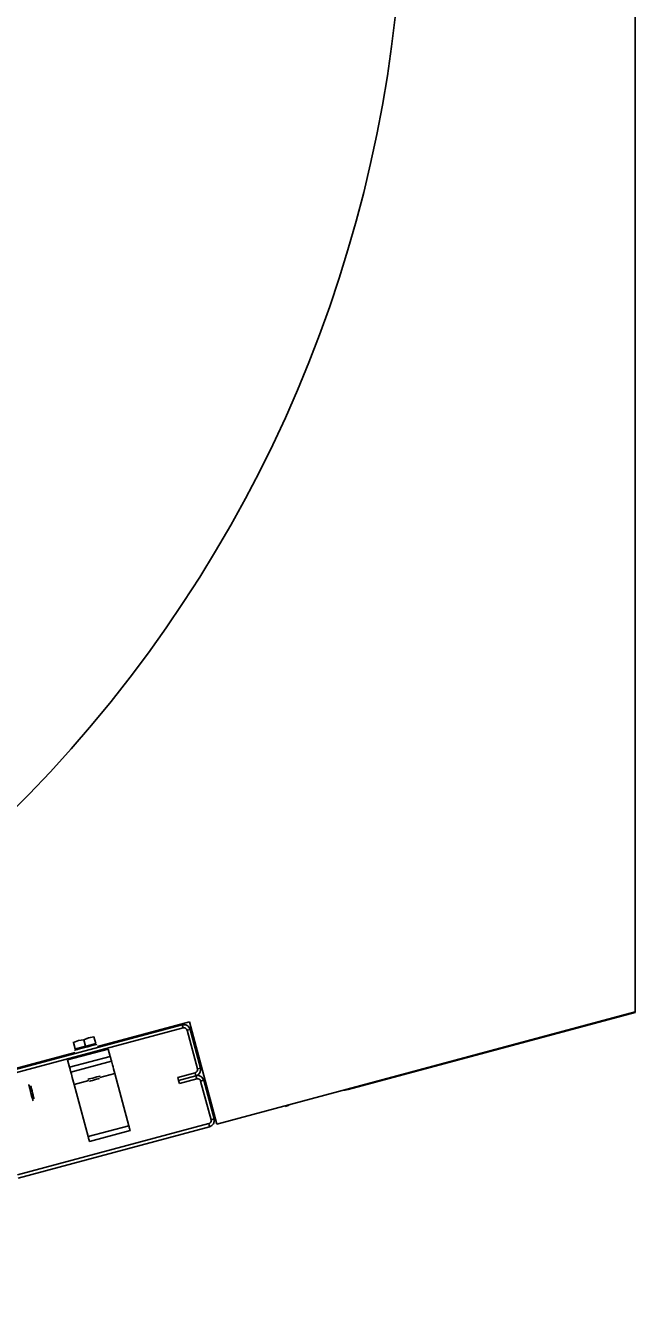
# Model space of a CAD drawing. Extents: x -264205 to -263659, y -1242401 to -1241986.
# Drawn here: x -263794.654 to -263794.379, y -1242186.374 to -1242185.795 of the extents above; entities that cross this region are included whole.
import ezdxf

# ---------------------------------------------------------------- set-up
doc = ezdxf.new("R2010")
doc.units = 0
doc.layers.add('SITUACIA_DSP_2D', color=7, linetype='Continuous')

msp = doc.modelspace()

# ---------------------------------------------------------------- linework, layer by layer
at = {"layer": 'SITUACIA_DSP_2D'}
for p, q in [((-263794.3789, -1242186.23889), (-263794.3789, -1242185.72474)), ((-263794.3789, -1242186.23889), (-263794.56757, -1242186.28945)), ((-263794.50829, -1242186.27383), (-263794.3789, -1242186.23916)), ((-263794.3789, -1242186.23916), (-263794.3789, -1242186.23889)), ((-263794.58308, -1242186.24469), (-263794.66933, -1242186.26781)), ((-263794.58271, -1242186.24607), (-263794.66897, -1242186.26918)), ((-263794.57991, -1242186.24338), (-263794.62128, -1242186.25447)), ((-263794.58271, -1242186.24607), (-263794.58308, -1242186.24469)), ((-263794.57959, -1242186.24671), (-263794.58096, -1242186.24708)), ((-263794.57629, -1242186.26451), (-263794.58096, -1242186.24708)), ((-263794.56757, -1242186.28945), (-263794.57991, -1242186.24338)), ((-263794.57492, -1242186.26414), (-263794.57959, -1242186.24671)), ((-263794.6321, -1242186.25261), (-263794.63216, -1242186.25238)), ((-263794.63216, -1242186.25238), (-263794.63216, -1242186.2524)), ((-263794.62984, -1242186.25175), (-263794.6321, -1242186.25261)), ((-263794.6321, -1242186.25261), (-263794.6299, -1242186.25177)), ((-263794.63131, -1242186.25555), (-263794.6321, -1242186.25261)), ((-263794.62672, -1242186.25432), (-263794.63131, -1242186.25555)), ((-263794.6299, -1242186.25177), (-263794.62751, -1242186.25138)), ((-263794.62751, -1242186.25138), (-263794.62984, -1242186.25175)), ((-263794.62525, -1242186.25052), (-263794.62751, -1242186.25138)), ((-263794.62751, -1242186.25138), (-263794.62531, -1242186.25054)), ((-263794.62672, -1242186.25432), (-263794.62751, -1242186.25138)), ((-263794.62213, -1242186.25309), (-263794.62672, -1242186.25432)), ((-263794.62563, -1242186.25452), (-263794.62438, -1242186.25419)), ((-263794.62531, -1242186.25054), (-263794.62292, -1242186.25015)), ((-263794.62292, -1242186.25015), (-263794.62525, -1242186.25052)), ((-263794.62438, -1242186.25419), (-263794.62328, -1242186.25389)), ((-263794.62328, -1242186.25389), (-263794.62241, -1242186.25366)), ((-263794.62292, -1242186.25015), (-263794.62298, -1242186.24992)), ((-263794.62298, -1242186.24992), (-263794.62298, -1242186.24994)), ((-263794.62213, -1242186.25309), (-263794.62292, -1242186.25015)), ((-263794.62241, -1242186.25366), (-263794.62183, -1242186.2535)), ((-263794.62183, -1242186.2535), (-263794.62156, -1242186.25343)), ((-263794.62156, -1242186.25343), (-263794.62155, -1242186.25343)), ((-263794.63137, -1242186.25717), (-263795.06633, -1242186.37372)), ((-263794.6348, -1242186.26052), (-263794.61644, -1242186.2556)), ((-263794.61556, -1242186.25891), (-263794.63391, -1242186.26382)), ((-263794.63165, -1242186.25614), (-263794.63155, -1242186.25611)), ((-263794.63155, -1242186.25611), (-263794.63113, -1242186.256)), ((-263794.63113, -1242186.256), (-263794.63041, -1242186.2558)), ((-263794.63041, -1242186.2558), (-263794.62942, -1242186.25554)), ((-263794.62942, -1242186.25554), (-263794.62824, -1242186.25522)), ((-263794.62824, -1242186.25522), (-263794.62695, -1242186.25488)), ((-263794.62695, -1242186.25488), (-263794.62563, -1242186.25452)), ((-263794.61644, -1242186.2556), (-263794.61556, -1242186.25891)), ((-263794.61544, -1242186.25934), (-263794.61556, -1242186.25891)), ((-263794.61533, -1242186.25975), (-263794.61544, -1242186.25934)), ((-263794.61523, -1242186.26013), (-263794.61533, -1242186.25975)), ((-263794.61514, -1242186.26046), (-263794.61523, -1242186.26013)), ((-263794.6348, -1242186.26052), (-263794.63391, -1242186.26382)), ((-263794.63391, -1242186.26382), (-263794.6338, -1242186.26425)), ((-263794.6338, -1242186.26425), (-263794.63368, -1242186.26467)), ((-263794.63368, -1242186.26467), (-263794.63358, -1242186.26505)), ((-263794.63358, -1242186.26505), (-263794.63349, -1242186.26538)), ((-263794.63349, -1242186.26538), (-263794.63342, -1242186.26565)), ((-263794.63342, -1242186.26565), (-263794.63336, -1242186.26586)), ((-263794.63336, -1242186.26586), (-263794.63333, -1242186.26598)), ((-263794.63333, -1242186.26598), (-263794.63332, -1242186.26603)), ((-263794.61497, -1242186.26111), (-263794.63332, -1242186.26603)), ((-263794.63329, -1242186.26613), (-263794.63332, -1242186.26603)), ((-263794.61507, -1242186.26074), (-263794.61514, -1242186.26046)), ((-263794.61501, -1242186.26094), (-263794.61507, -1242186.26074)), ((-263794.61498, -1242186.26107), (-263794.61501, -1242186.26094)), ((-263794.61497, -1242186.26111), (-263794.61498, -1242186.26107)), ((-263794.61497, -1242186.26111), (-263794.61494, -1242186.26121)), ((-263794.61494, -1242186.26121), (-263794.61486, -1242186.26153)), ((-263794.61486, -1242186.26153), (-263794.61472, -1242186.26204)), ((-263794.61472, -1242186.26204), (-263794.61454, -1242186.26272)), ((-263794.61454, -1242186.26272), (-263794.61431, -1242186.26356)), ((-263794.61431, -1242186.26356), (-263794.61406, -1242186.26451)), ((-263794.61406, -1242186.26451), (-263794.61378, -1242186.26554)), ((-263794.61378, -1242186.26554), (-263794.61349, -1242186.26661)), ((-263794.57629, -1242186.26451), (-263794.57492, -1242186.26414)), ((-263794.6523, -1242186.27175), (-263794.65233, -1242186.27161)), ((-263794.65217, -1242186.2722), (-263794.6523, -1242186.27175)), ((-263794.63321, -1242186.26644), (-263794.63329, -1242186.26613)), ((-263794.63307, -1242186.26695), (-263794.63321, -1242186.26644)), ((-263794.63289, -1242186.26764), (-263794.63307, -1242186.26695)), ((-263794.63266, -1242186.26847), (-263794.63289, -1242186.26764)), ((-263794.63241, -1242186.26942), (-263794.63266, -1242186.26847)), ((-263794.63213, -1242186.27046), (-263794.63241, -1242186.26942)), ((-263794.63184, -1242186.27153), (-263794.63213, -1242186.27046)), ((-263794.62521, -1242186.26975), (-263794.63184, -1242186.27153)), ((-263794.63184, -1242186.27153), (-263794.62555, -1242186.29502)), ((-263794.62567, -1242186.26925), (-263794.62551, -1242186.2692)), ((-263794.62551, -1242186.2692), (-263794.62503, -1242186.26907)), ((-263794.62503, -1242186.26907), (-263794.6243, -1242186.26888)), ((-263794.62492, -1242186.27007), (-263794.62475, -1242186.27002)), ((-263794.62475, -1242186.27002), (-263794.62426, -1242186.26989)), ((-263794.6243, -1242186.26888), (-263794.6234, -1242186.26864)), ((-263794.62426, -1242186.26989), (-263794.62353, -1242186.2697)), ((-263794.62353, -1242186.2697), (-263794.62267, -1242186.26946)), ((-263794.6234, -1242186.26864), (-263794.62244, -1242186.26838)), ((-263794.62267, -1242186.26946), (-263794.6218, -1242186.26923)), ((-263794.62244, -1242186.26838), (-263794.62155, -1242186.26814)), ((-263794.6218, -1242186.26923), (-263794.62107, -1242186.26904)), ((-263794.62155, -1242186.26814), (-263794.62081, -1242186.26794)), ((-263794.62107, -1242186.26904), (-263794.62058, -1242186.26891)), ((-263794.62081, -1242186.26794), (-263794.62033, -1242186.26782)), ((-263794.62058, -1242186.26891), (-263794.62041, -1242186.26886)), ((-263794.62033, -1242186.26782), (-263794.62017, -1242186.26777)), ((-263794.61349, -1242186.26661), (-263794.62032, -1242186.26844)), ((-263794.61349, -1242186.26661), (-263794.6072, -1242186.29011)), ((-263794.5851, -1242186.26835), (-263794.5773, -1242186.26626)), ((-263794.58473, -1242186.26973), (-263794.5851, -1242186.26835)), ((-263794.58473, -1242186.26973), (-263794.57693, -1242186.26764)), ((-263794.57693, -1242186.26764), (-263794.58473, -1242186.26973)), ((-263794.58436, -1242186.2711), (-263794.58473, -1242186.26973)), ((-263794.57656, -1242186.26901), (-263794.58436, -1242186.2711)), ((-263794.57693, -1242186.26764), (-263794.5773, -1242186.26626)), ((-263794.57656, -1242186.26901), (-263794.57693, -1242186.26764)), ((-263794.57344, -1242186.26965), (-263794.57482, -1242186.27002)), ((-263794.57014, -1242186.28745), (-263794.57482, -1242186.27002)), ((-263794.56877, -1242186.28709), (-263794.57344, -1242186.26965)), ((-263794.65198, -1242186.27293), (-263794.65217, -1242186.2722)), ((-263794.65173, -1242186.27386), (-263794.65198, -1242186.27293)), ((-263794.65145, -1242186.27492), (-263794.65173, -1242186.27386)), ((-263794.65146, -1242186.27212), (-263794.65146, -1242186.27212)), ((-263794.65146, -1242186.27212), (-263794.65141, -1242186.27232)), ((-263794.65115, -1242186.27602), (-263794.65145, -1242186.27492)), ((-263794.65141, -1242186.27232), (-263794.65127, -1242186.27282)), ((-263794.65127, -1242186.27282), (-263794.65107, -1242186.27357)), ((-263794.65088, -1242186.27704), (-263794.65115, -1242186.27602)), ((-263794.65107, -1242186.27357), (-263794.65083, -1242186.27448)), ((-263794.65064, -1242186.27792), (-263794.65088, -1242186.27704)), ((-263794.65083, -1242186.27448), (-263794.65056, -1242186.27546)), ((-263794.65056, -1242186.27546), (-263794.65031, -1242186.2764)), ((-263794.65031, -1242186.2764), (-263794.6501, -1242186.2772)), ((-263794.6501, -1242186.2772), (-263794.64994, -1242186.27778)), ((-263794.51023, -1242186.27408), (-263794.50971, -1242186.27407)), ((-263794.50971, -1242186.27407), (-263794.50829, -1242186.27383)), ((-263794.65047, -1242186.27855), (-263794.65064, -1242186.27792)), ((-263794.65038, -1242186.2789), (-263794.65047, -1242186.27855)), ((-263794.65037, -1242186.27895), (-263794.65038, -1242186.2789)), ((-263794.64994, -1242186.27778), (-263794.64987, -1242186.27806)), ((-263794.64987, -1242186.27806), (-263794.64986, -1242186.27808)), ((-263794.53674, -1242186.28145), (-263794.53539, -1242186.28095)), ((-263794.53539, -1242186.28095), (-263794.53493, -1242186.2807)), ((-263794.57014, -1242186.28745), (-263794.56877, -1242186.28709)), ((-263794.65741, -1242186.31231), (-263794.57115, -1242186.2892)), ((-263794.65704, -1242186.31369), (-263794.57078, -1242186.29058)), ((-263794.6072, -1242186.29011), (-263794.62555, -1242186.29502)), ((-263794.60661, -1242186.29231), (-263794.62496, -1242186.29723)), ((-263794.60708, -1242186.29053), (-263794.6072, -1242186.29011)), ((-263794.60697, -1242186.29095), (-263794.60708, -1242186.29053)), ((-263794.60687, -1242186.29133), (-263794.60697, -1242186.29095)), ((-263794.60678, -1242186.29166), (-263794.60687, -1242186.29133)), ((-263794.60671, -1242186.29194), (-263794.60678, -1242186.29166)), ((-263794.60665, -1242186.29214), (-263794.60671, -1242186.29194)), ((-263794.60662, -1242186.29227), (-263794.60665, -1242186.29214)), ((-263794.60661, -1242186.29231), (-263794.60662, -1242186.29227)), ((-263794.57078, -1242186.29058), (-263794.57115, -1242186.2892)), ((-263794.62555, -1242186.29502), (-263794.62544, -1242186.29545)), ((-263794.62544, -1242186.29545), (-263794.62532, -1242186.29587)), ((-263794.62532, -1242186.29587), (-263794.62522, -1242186.29625)), ((-263794.62522, -1242186.29625), (-263794.62513, -1242186.29658)), ((-263794.62513, -1242186.29658), (-263794.62506, -1242186.29685)), ((-263794.62506, -1242186.29685), (-263794.62501, -1242186.29706)), ((-263794.62501, -1242186.29706), (-263794.62497, -1242186.29718)), ((-263794.62497, -1242186.29718), (-263794.62496, -1242186.29723))]:
    msp.add_line(p, q, dxfattribs=at)
for centre, radius, start, end in [((-263795.0819, -1242185.72426), 0.5985, 144.56502, 35.43498), ((-263794.58234, -1242186.24745), 0.00285, 15, 105.00001), ((-263794.58234, -1242186.24745), 0.00143, 15, 105.00001), ((-263794.62311, -1242186.25336), 0.000475, 285.00001, 15), ((-263794.63034, -1242186.25529), 0.000475, 195, 285.00001), ((-263794.57767, -1242186.26488), 0.00143, 285.00001, 15), ((-263794.57767, -1242186.26488), 0.00285, 285.00001, 15), ((-263794.57619, -1242186.27039), 0.00285, 15, 105.00001), ((-263794.57619, -1242186.27039), 0.00143, 15, 105.00001), ((-263794.57152, -1242186.28782), 0.00143, 285.00001, 15), ((-263794.57152, -1242186.28782), 0.00285, 285.00001, 15)]:
    msp.add_arc(centre, radius, start, end, dxfattribs=at)

doc.saveas('drawing.dxf')
